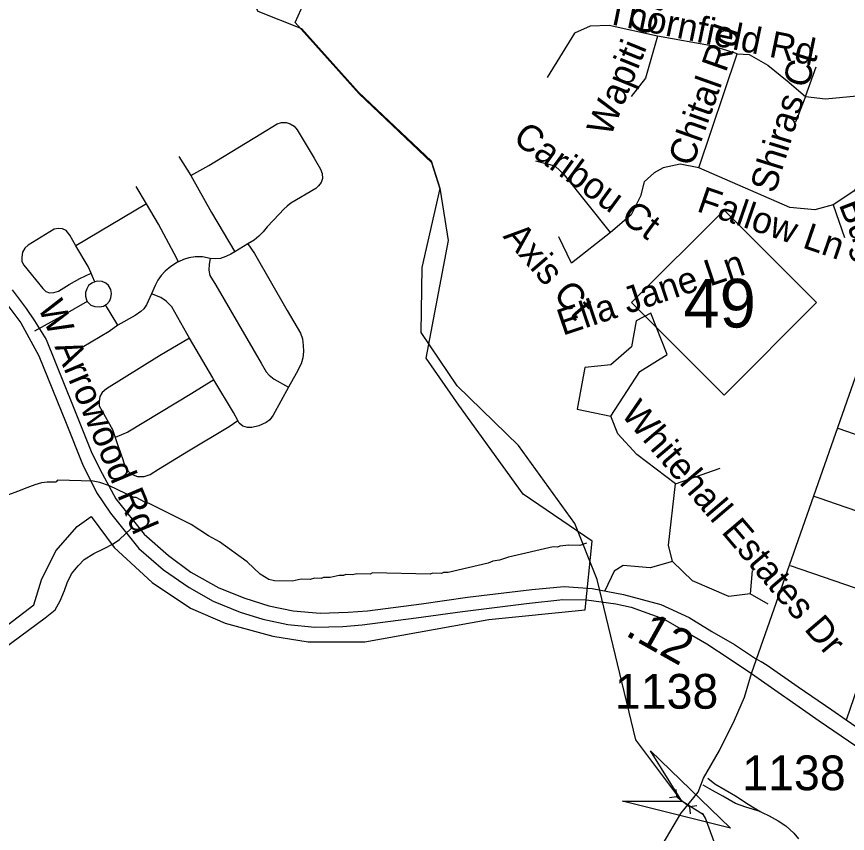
# Model space of a CAD drawing. Extents: x 1383679 to 1536984, y 460658 to 651027.
# Drawn here: x 1421601 to 1424590, y 513426 to 516365 of the extents above; entities that cross this region are included whole.
import ezdxf

# ---------------------------------------------------------------- set-up
doc = ezdxf.new("R2010")
doc.units = 0
for name, color, linetype in [('Default', 7, 'Continuous'), ('Exist Boundary Political City Limit New', 7, 'Continuous'), ('Exist Hydrographic Creek Single Shore', 7, 'Continuous'), ('Exist Hydrographic Misc Water Feature', 7, 'Continuous'), ('Exist Road Non-System Type 51', 7, 'Continuous'), ('Exist Road Non-System Type 51 Label', 7, 'Continuous'), ('Exist Road Primary NC Shield CELL', 7, 'Continuous'), ('Exist Road Primary NC Shield Number Label', 7, 'Continuous'), ('Exist Road Primary NC UnDivided 4 Lane Attributed', 7, 'Continuous'), ('Exist Road Secondary Mileage Hundredths English Label', 7, 'Continuous'), ('Exist Road Secondary Structure Culvert Attributed CELL', 7, 'Continuous'), ('Exist Road Secondary Structure Culvert CELL', 7, 'Continuous'), ('Exist Road Secondary Type 51 Divided Attributed', 7, 'Continuous'), ('Exist Road Secondary Type 51 Label', 7, 'Continuous'), ('Exist Road Secondary Type 51 Number Label', 7, 'Continuous'), ('Map Preparation Boundary City Limit Buffer Line', 7, 'Continuous')]:
    doc.layers.add(name, color=color, linetype=linetype)

msp = doc.modelspace()

# ---------------------------------------------------------------- linework, layer by layer
at = {"layer": 'Default'}
msp.add_lwpolyline([(1420898.1, 513663.1), (1421663.2, 514248.7), (1421690.1, 514338.5), (1421742.4, 514443.1), (1421818.4, 514531), (1421869.5, 514566.9), (1421951.4, 514455), (1422089.1, 514329), (1422226.9, 514236.3), (1422351.8, 514182.4), (1422522.4, 514136.2), (1422649.6, 514115.1), (1422853.9, 514115.1), (1423300.4, 514195.9), (1423646.9, 514230.2), (1423671.6, 514478), (1423423.9, 514646.4), (1423192, 514966.9), (1423074.1, 515136), (1423154.2, 515559.8), (1423126.1, 515740), (1423095.1, 515839.2), (1422833.1, 516087.3), (1422603.5, 516344.2), (1422635.4, 516415.8)], dxfattribs=at)
at = {"layer": 'Exist Boundary Political City Limit New'}
msp.add_lwpolyline([(1420898.1, 513663.1), (1421663.2, 514248.7), (1421690.1, 514338.5), (1421742.4, 514443.1), (1421818.4, 514531), (1421869.5, 514566.9), (1421951.4, 514455), (1422089.1, 514329), (1422226.9, 514236.3), (1422351.8, 514182.4), (1422522.4, 514136.2), (1422649.6, 514115.1), (1422853.9, 514115.1), (1423300.4, 514195.9), (1423646.9, 514230.2), (1423671.6, 514478), (1423423.9, 514646.4), (1423192, 514966.9), (1423074.1, 515136), (1423154.2, 515559.8), (1423126.1, 515740), (1423095.1, 515839.2), (1422833.1, 516087.3), (1422603.5, 516344.2), (1422635.4, 516415.8)], dxfattribs=at)
at = {"layer": 'Exist Hydrographic Creek Single Shore'}
for points in [[(1424072.3, 513492.8), (1423994, 513542), (1423828.5, 513762.7), (1423689.5, 514339.8), (1423609.5, 514541.7), (1423406.5, 514821.5), (1423185.5, 515036), (1423056.5, 515229), (1423060.5, 515461.9), (1423124.5, 515746.2), (1423093.5, 515845.3), (1422831.5, 516093.5), (1422627.5, 516320.8), (1422470.6, 516383.1), (1422389.5, 516525.8), (1422289.5, 516954.5), (1422320.6, 517669.5), (1422416.5, 518317.5), (1422566.9, 518673)], [(1425785.4, 508514.1), (1425653.4, 508598.8), (1425647.4, 508749.9), (1425516.3, 508828.1), (1425418.4, 508954.8), (1425243.4, 508984.5), (1425246.4, 509109.2), (1425359.4, 509356.4), (1425357.4, 509697.8), (1425261.4, 509873.7), (1425249.4, 510143.1), (1425073.4, 510488), (1424843.4, 510699.5), (1424598.4, 511347.7), (1424576.4, 511515.6), (1424682.4, 511844.9), (1424678.4, 512061.7), (1424415.4, 512661), (1424273.5, 513061.1), (1424190.6, 513175.9), (1424079.1, 513481.1), (1424068.4, 513499.4)]]:
    msp.add_lwpolyline(points, dxfattribs=at)
at = {"layer": 'Exist Hydrographic Misc Water Feature'}
for points in [[(1420933.7, 514533.2), (1420955.9, 514543.7), (1420986.6, 514551.8), (1421009.8, 514558.9), (1421040.6, 514562.6), (1421066.9, 514566.5), (1421101.9, 514565.7), (1421134.8, 514567.2), (1421177.5, 514567.3), (1421219.1, 514564.3), (1421256.4, 514569), (1421293.8, 514574.7), (1421338.8, 514582.5), (1421381.7, 514591.4), (1421414.7, 514599.5), (1421455.5, 514610.7), (1421499.5, 514621.8), (1421539.2, 514633), (1421605.4, 514657.8), (1421638.5, 514671.3), (1421667.2, 514681.7), (1421691.4, 514688.8), (1421711.2, 514691.6), (1421742.8, 514691.5)], [(1423651.6, 514469.9), (1423627.4, 514462.5), (1423587.4, 514463.4), (1423555.3, 514460.1), (1423547.2, 514456.3), (1423531.2, 514456.7), (1423370.5, 514420.3), (1423338.2, 514409), (1423314.1, 514405.5), (1423298, 514397.9), (1423153.2, 514365.2), (1423137.2, 514365.5), (1423129.1, 514361.7), (1423097.1, 514362.4), (1423089, 514358.6), (1422881.1, 514363.3), (1422873, 514359.5), (1422825, 514360.5), (1422808.9, 514356.9), (1422784.9, 514357.5), (1422776.8, 514353.6), (1422760.9, 514354), (1422728.8, 514346.8), (1422704.8, 514347.3), (1422696.7, 514343.5), (1422672.7, 514344), (1422656.6, 514340.3), (1422624.6, 514341.1), (1422592.4, 514333.8), (1422528.4, 514335.2), (1422508.5, 514339.7), (1422477, 514358.4), (1422429.9, 514403.4), (1422331.5, 514475.6), (1422291.9, 514496.5), (1422228.7, 514537.9), (1422078.3, 514613.2), (1422062.4, 514617.6), (1422030.8, 514634.3), (1422022.8, 514634.5), (1421935.7, 514676.4), (1421899.9, 514689.2), (1421876.1, 514693.7), (1421748.1, 514696.6), (1421742.8, 514691.5)]]:
    msp.add_lwpolyline(points, dxfattribs=at)
at = {"layer": 'Exist Road Non-System Type 51'}
for p, q in [((1422185.1, 515861.8), (1422227.9, 515792.9)), ((1422067.9, 515691.7), (1422030.6, 515754.2)), ((1422067.9, 515691.7), (1421814.1, 515540.7)), ((1422433, 515547), (1422385.9, 515518.9)), ((1421965.4, 515254.8), (1421920.4, 515327.7))]:
    msp.add_line(p, q, dxfattribs=at)
for points in [[(1423907, 516295), (1423733, 516333.4), (1423663.9, 516330.9), (1423607.6, 516305.3), (1423510.3, 516146.5)], [(1424193.5, 516231), (1424106.5, 516259.2), (1423907, 516295), (1423863.5, 516144), (1423812.3, 516077.4)], [(1424055.4, 515821.4), (1424193.5, 516231)], [(1424193.5, 516231), (1424237, 516228.5), (1424303.6, 516190.1), (1424372.7, 516133.7), (1424439.2, 516077.4)], [(1424439.2, 516077.4), (1424477.6, 516184.9)], [(1424439.2, 516077.4), (1424403.4, 515985.2)], [(1424439.2, 516077.4), (1424510.8, 516069.7), (1424623.4, 516080), (1424741.1, 516033.9)], [(1424741.1, 516033.9), (1424695.1, 515913.5), (1424654.1, 515793.2), (1424613.2, 515736.9), (1424539, 515688.2), (1424579.9, 515570.5)], [(1422227.9, 515792.9), (1422292.6, 515829.7), (1422479.1, 515943.8), (1422537.9, 515978.8), (1422553.9, 515983.5), (1422570.6, 515983.5), (1422585.4, 515979.2), (1422599.6, 515971.1), (1422610.4, 515958), (1422670.9, 515856.3), (1422694.6, 515816.7), (1422700.6, 515800), (1422701.1, 515782.7), (1422696.4, 515768.4), (1422687.6, 515756.2), (1422676.9, 515746.6), (1422587.9, 515693.8), (1422574.6, 515683.6), (1422562.2, 515671.8), (1422545.6, 515654.5), (1422502.9, 515608.1), (1422487.9, 515591), (1422472.6, 515574.9), (1422455.9, 515560.7), (1422433, 515547)], [(1424055.4, 515821.4), (1423988.8, 515834.2), (1423927.4, 515821.4), (1423894.2, 515803.4), (1423858.3, 515770.2), (1423845.5, 515719), (1423812.3, 515652.4), (1423738.1, 515588.4), (1423571.7, 515795.8), (1423538.5, 515826.5), (1423469.4, 515844.4)], [(1424539, 515688.2), (1424472.4, 515670.3), (1424382.9, 515678), (1424055.4, 515821.4)], [(1422227.9, 515792.9), (1422302.1, 515660.4), (1422385.9, 515518.9)], [(1422183.4, 515482.8), (1422167.6, 515513), (1422111.6, 515618.2), (1422067.9, 515691.7)], [(1421814.1, 515540.7), (1421792, 515578.2), (1421779.4, 515595.6), (1421765.6, 515601.8), (1421752, 515602.8), (1421736.6, 515600), (1421642.9, 515542.8), (1421630.1, 515531.8), (1421622, 515517.2), (1421619.2, 515500), (1421620.1, 515484.5), (1421627.4, 515470.9), (1421694.8, 515386.3), (1421705.6, 515376.3), (1421719.2, 515370.8), (1421734.8, 515371.8), (1421751.1, 515377.2), (1421790.2, 515400.8), (1421828.4, 515422.7), (1421868.9, 515442)], [(1423738.1, 515588.4), (1423597.3, 515478.3), (1423551.3, 515573)], [(1422433, 515547), (1422457.2, 515513), (1422574.8, 515307.9), (1422622.2, 515226), (1422629.6, 515205.6), (1422632.5, 515181.2), (1422633.4, 515159.9), (1422630.6, 515137.4), (1422625, 515116.1), (1422606.4, 515080.7), (1422579.6, 515031.6)], [(1421868.9, 515442), (1421858.4, 515465.4), (1421814.1, 515540.7)], [(1422385.9, 515518.9), (1422372.1, 515510.8), (1422353.9, 515501.4), (1422334.8, 515495.3), (1422316.9, 515493.1), (1422297.4, 515494.2)], [(1422297.4, 515494.2), (1422269.4, 515500.7), (1422243.4, 515500.7), (1422220.1, 515496.6), (1422201.9, 515491.1), (1422183.4, 515482.8)], [(1422297.4, 515494.2), (1422293.4, 515473.8), (1422292.4, 515453.3), (1422296.1, 515433.8), (1422317.6, 515399.3), (1422480.6, 515117.9), (1422498.4, 515087.2), (1422509.5, 515075.1), (1422527.2, 515061.1), (1422579.6, 515031.6)], [(1422183.4, 515482.8), (1422179.6, 515481.1), (1422155.4, 515465.7), (1422135.9, 515449), (1422121.6, 515434.1), (1422109.6, 515417), (1422099.5, 515398), (1422086.1, 515367.6)], [(1421881.9, 515411.3), (1421874.5, 515429.4), (1421868.9, 515442)], [(1421881.9, 515411.3), (1421871.1, 515406.3), (1421860.2, 515397.3), (1421853.2, 515385.9), (1421848.6, 515372.8), (1421848.4, 515359), (1421852.1, 515346.2), (1421854.8, 515339.9)], [(1421940.2, 515383.5), (1421932.1, 515397.3), (1421921.6, 515406.5), (1421908.4, 515411.7), (1421892.4, 515412.8), (1421881.9, 515411.3)], [(1421920.4, 515327.7), (1421925.8, 515330.9), (1421935.6, 515341), (1421940.5, 515353.1), (1421942.1, 515369), (1421940.2, 515383.5)], [(1422086.1, 515367.6), (1422068.8, 515327.8), (1422059.1, 515313.6), (1422048.4, 515303.5), (1422027.9, 515289.8), (1421965.4, 515254.8)], [(1422223.5, 515207.5), (1422213.2, 515225.1), (1422159.1, 515320.2), (1422139.6, 515341.6), (1422120.1, 515354.6), (1422086.1, 515367.6)], [(1421854.8, 515339.9), (1421759.4, 515284.4), (1421665.1, 515232.8)], [(1421854.8, 515339.9), (1421868.4, 515326.3), (1421881.9, 515321.8), (1421899.6, 515320.2), (1421913.6, 515323.7), (1421920.4, 515327.7)], [(1423971.8, 514684.5), (1423831.8, 514789.5), (1423764.2, 514864.2), (1423738.6, 514927.2), (1423843.5, 515088.2), (1423941.5, 515148.9), (1423883.2, 515298.3), (1423829.5, 515270.3), (1423813.2, 515176.9), (1423738.6, 515111.6), (1423645.3, 515102.2), (1423617.3, 514952.9), (1423738.6, 514927.2)], [(1421965.4, 515254.8), (1421934.5, 515232.2), (1421836.9, 515174.8)], [(1422223.5, 515207.5), (1422115.4, 515144.1), (1421924.4, 515025.8), (1421908.6, 515012.7), (1421900.1, 514997.8), (1421897.4, 514980.1), (1421898.4, 514964.2), (1421908.6, 514945.6), (1421930, 514906.5), (1421945.9, 514879.4), (1421955.9, 514850.2)], [(1422310.2, 515058.3), (1422306.4, 515064.9), (1422223.5, 515207.5)], [(1422310.2, 515058.3), (1422230.9, 515008.9), (1422000.9, 514870.2), (1421955.9, 514850.2)], [(1422396.4, 514912), (1422381, 514940.9), (1422310.2, 515058.3)], [(1422579.6, 515031.6), (1422524.4, 514930.6), (1422512.4, 514914.8), (1422499.4, 514904.6), (1422472.2, 514892.5), (1422447, 514886.9), (1422431.1, 514886.9), (1422415.4, 514891.6), (1422401.4, 514902.8), (1422396.4, 514912)], [(1421955.9, 514850.2), (1421964.5, 514825.4), (1421982.1, 514775.1), (1421990.6, 514748.1), (1422000.9, 514730.4), (1422014.9, 514719.2), (1422036.2, 514710.8), (1422059.5, 514709.9), (1422080.9, 514717.3), (1422111.6, 514736.9), (1422219.8, 514803.1), (1422365.1, 514890.7), (1422396.4, 514912)], [(1424870, 514828.6), (1424847.2, 514821.5), (1424801.9, 514812.9), (1424749.2, 514814.3), (1424712.4, 514825.8), (1424642.8, 514852.8), (1424556.1, 514882.8)], [(1424247, 514371.8), (1424240, 514287.8), (1424163, 514278.5), (1424032.4, 514334.5), (1423960.1, 514404.5), (1423946.1, 514462.8), (1423971.8, 514684.5), (1424132.7, 514740.5)], [(1425185.1, 514412.5), (1425173.6, 514413.1), (1425146.3, 514416.6), (1425106.5, 514422.6), (1425078.5, 514429.1), (1425035, 514442.9), (1424929, 514479.6), (1424787.9, 514528.5), (1424665.3, 514571.1), (1424550.7, 514610.8), (1424491.4, 514630.8), (1424470.8, 514638.3)], [(1421462.6, 514024.6), (1421703.8, 514202.4), (1421739.2, 514230.2), (1421757.9, 514262.7), (1421773.4, 514299.8), (1421782.6, 514327.7), (1421798, 514360.1), (1421822.8, 514389.5), (1421844.4, 514411.1), (1421878.4, 514432.8), (1421915.5, 514451.3), (1421948, 514468.3), (1421971.1, 514483.8), (1422013, 514523.7)], [(1423960.1, 514404.5), (1423880.8, 514381.2), (1423782.9, 514390.5), (1423750.2, 514369.5), (1423717.6, 514298.5)], [(1424384.3, 514390.7), (1424697.7, 514282.2), (1424708.7, 514274.9), (1424716.9, 514263), (1424721.4, 514252.9), (1424723.1, 514244.7), (1424722.3, 514235.7), (1424718.6, 514221), (1424585.1, 513833.6)], [(1424305.3, 514250.5), (1424240, 514287.8)], [(1424087.7, 513624.8), (1424112.7, 513605), (1424187, 513561.4), (1424232.3, 513531.8), (1424276.4, 513505)], [(1424276.4, 513505), (1424223.9, 513520.1), (1424187, 513533.5), (1424141.8, 513559.7), (1424104.3, 513581), (1424070.5, 513599.7)], [(1424276.4, 513505), (1424283.8, 513501.5), (1424308.2, 513489.9), (1424341.2, 513471.5), (1424368, 513453), (1424382.9, 513440.3), (1424396.6, 513426.6), (1424414.2, 513406.1)]]:
    msp.add_lwpolyline(points, dxfattribs=at)
at = {"layer": 'Exist Road Primary NC Shield CELL'}
msp.add_lwpolyline([(1423813.2, 515336.1), (1424146.2, 515669.1), (1424479.2, 515336.1), (1424146.2, 515003.1)], close=True, dxfattribs=at)
at = {"layer": 'Exist Road Primary NC UnDivided 4 Lane Attributed'}
for points in [[(1424263.4, 514052.6), (1424778.9, 515521.9), (1424831.4, 515666.8), (1424961.1, 516037.5), (1425008, 516184.9), (1425129.2, 516542.7), (1425182.9, 516714.4), (1425232.8, 516866.3), (1425354.5, 517247.1), (1425456.4, 517534.2), (1425548.8, 517765.4), (1425582.2, 517853.9), (1425618.1, 517943), (1425647.3, 518004.2), (1425719, 518136.2), (1425795.6, 518261), (1425870.7, 518361.5), (1425965.6, 518478), (1426075, 518589.2), (1426252.1, 518737.8), (1427466.3, 519638.3)], [(1424244.6, 514001.5), (1424263.4, 514052.6)], [(1422887.2, 512374.6), (1423632.3, 513066), (1423695.4, 513129.2), (1423754.6, 513191.7), (1423805.1, 513248.4), (1423835.5, 513287), (1423926.8, 513390.4), (1423991, 513498.3), (1424053.4, 513574.9), (1424072.3, 513624.6), (1424129.2, 513724.2), (1424183.9, 513833.6), (1424220.1, 513916.8), (1424244.6, 514001.5)]]:
    msp.add_lwpolyline(points, dxfattribs=at)
at = {"layer": 'Exist Road Secondary Structure Culvert Attributed CELL'}
msp.add_lwpolyline([(1423881.2, 513722.9), (1424168.9, 513445), (1423780.8, 513541.8), (1423994, 513542)], close=True, dxfattribs=at)
at = {"layer": 'Exist Road Secondary Structure Culvert CELL'}
for p, q in [((1423972.4, 513584.1), (1423974.9, 513558.8)), ((1423949.8, 513555), (1423974.9, 513558.8)), ((1423974.9, 513558.8), (1424022.7, 513521.8)), ((1424047.8, 513525.6), (1424022.7, 513521.8)), ((1424025.2, 513496.5), (1424022.7, 513521.8))]:
    msp.add_line(p, q, dxfattribs=at)
at = {"layer": 'Exist Road Secondary Type 51 Divided Attributed'}
for points in [[(1421584.7, 515381.9), (1421635, 515314.8), (1421665.7, 515270.1), (1421707.6, 515203), (1421804, 514962.6), (1421871.1, 514794.8), (1421908.8, 514720.8), (1421957.7, 514629.9), (1422059.7, 514502.7), (1422147.8, 514425.8), (1422227.4, 514365.7), (1422328, 514309.8), (1422421.6, 514272), (1422508.2, 514245.5), (1422596.3, 514227.3), (1422692.7, 514218.9), (1422793.3, 514221.7), (1422863.1, 514227.3), (1423057.3, 514252.5), (1423223.6, 514276.2), (1423454.1, 514304.2), (1423571.5, 514314), (1423672.1, 514307), (1423783.9, 514286), (1423918.6, 514250.3), (1424020.1, 514202.6), (1424102.5, 514153), (1424183.4, 514106.4), (1424263.4, 514052.6)], [(1421565.9, 515330.8), (1421616.2, 515263.7), (1421681.1, 515144.3), (1421778.9, 514902.5), (1421837.6, 514754.3), (1421887.9, 514652.3), (1421938.9, 514578.8), (1422040.9, 514451.6), (1422128.9, 514374.7), (1422221.8, 514311.2), (1422308.4, 514262.3), (1422404.8, 514221.7), (1422487.3, 514196.6), (1422576.7, 514178.4), (1422673.8, 514167.8), (1422774.4, 514170.6), (1422844.3, 514176.2), (1423038.5, 514201.4), (1423204.8, 514225.1), (1423435.3, 514253.1), (1423565.9, 514267.9), (1423651.1, 514266.5), (1423757.3, 514252.5), (1423811.8, 514239.9), (1423927.8, 514198), (1424007.4, 514153.2), (1424084.3, 514108.5), (1424164.6, 514055.3), (1424244.6, 514001.5)], [(1424646.4, 513791.2), (1424585.1, 513833.6), (1424533.8, 513869.2), (1424413.2, 513952.7), (1424301, 514029.8), (1424280.2, 514043.9), (1424263.4, 514052.6)], [(1424244.6, 514001.5), (1424487.9, 513830.7), (1424748.2, 513654.1)]]:
    msp.add_lwpolyline(points, dxfattribs=at)
at = {"layer": 'Map Preparation Boundary City Limit Buffer Line'}
msp.add_lwpolyline([(1420898.1, 513663.1), (1421663.2, 514248.7), (1421690.1, 514338.5), (1421742.4, 514443.1), (1421818.4, 514531), (1421869.5, 514566.9), (1421951.4, 514455), (1422089.1, 514329), (1422226.9, 514236.3), (1422351.8, 514182.4), (1422522.4, 514136.2), (1422649.6, 514115.1), (1422853.9, 514115.1), (1423300.4, 514195.9), (1423646.9, 514230.2), (1423671.6, 514478), (1423423.9, 514646.4), (1423192, 514966.9), (1423074.1, 515136), (1423154.2, 515559.8), (1423126.1, 515740), (1423095.1, 515839.2), (1422833.1, 516087.3), (1422603.5, 516344.2), (1422635.4, 516415.8)], dxfattribs=at)
msp.add_lwpolyline([(1420898.1, 513663.1), (1421663.2, 514248.7), (1421690.1, 514338.5), (1421742.4, 514443.1), (1421818.4, 514531), (1421869.5, 514566.9), (1421951.4, 514455), (1422089.1, 514329), (1422226.9, 514236.3), (1422351.8, 514182.4), (1422522.4, 514136.2), (1422649.6, 514115.1), (1422853.9, 514115.1), (1423300.4, 514195.9), (1423646.9, 514230.2), (1423671.6, 514478), (1423423.9, 514646.4), (1423192, 514966.9), (1423074.1, 515136), (1423154.2, 515559.8), (1423126.1, 515740), (1423095.1, 515839.2), (1422833.1, 516087.3), (1422603.5, 516344.2), (1422635.4, 516415.8)], dxfattribs=at)

# ---------------------------------------------------------------- texts
at = {"layer": 'Exist Road Non-System Type 51 Label'}
for s, rotation, p in [('Wooden Peg Ct', 292.7142, (1424471.6, 517159.2)), ('Wapiti Ct', 67.9009, (1423737.1, 515929.1)), ('Thornfield Rd', 348.4473, (1423716.5, 516341.6)), ('Chital Rd', 70.4553, (1424031.9, 515821.8)), ('Shiras Ct', 72.815, (1424328.9, 515725.8)), ('Caribou Ct', 323.8117, (1423381.8, 515917.2)), ('Fallow Ln', 341.0036, (1424044, 515666)), ('Bugle Ct', 290.9998, (1424558, 515689.5)), ('Axis Ct', 310.7093, (1423348.1, 515573.2)), ('Ella Jane Ln', 18.5256, (1423565.6, 515216.4)), ('Whitehall Estates Dr', 310.4569, (1423771.8, 514934.2))]:
    msp.add_text(s, height=95, rotation=rotation, dxfattribs=at).set_placement(p)
at = {"layer": 'Exist Road Primary NC Shield Number Label'}
msp.add_text('49', height=175, dxfattribs=at).set_placement((1424000.3, 515246.4))
at = {"layer": 'Exist Road Secondary Mileage Hundredths English Label'}
msp.add_text('.12', height=125, rotation=330.7358, dxfattribs=at).set_placement((1423786.7, 514140.9))
at = {"layer": 'Exist Road Secondary Type 51 Label'}
msp.add_text('W Arrowood Rd', height=95, rotation=292.8613, dxfattribs=at).set_placement((1421676.2, 515321))
at = {"layer": 'Exist Road Secondary Type 51 Number Label'}
for p in [(1423753.5, 513874.9), (1424211.7, 513581.5)]:
    msp.add_text('1138', height=125, dxfattribs=at).set_placement(p)

doc.saveas('drawing.dxf')
